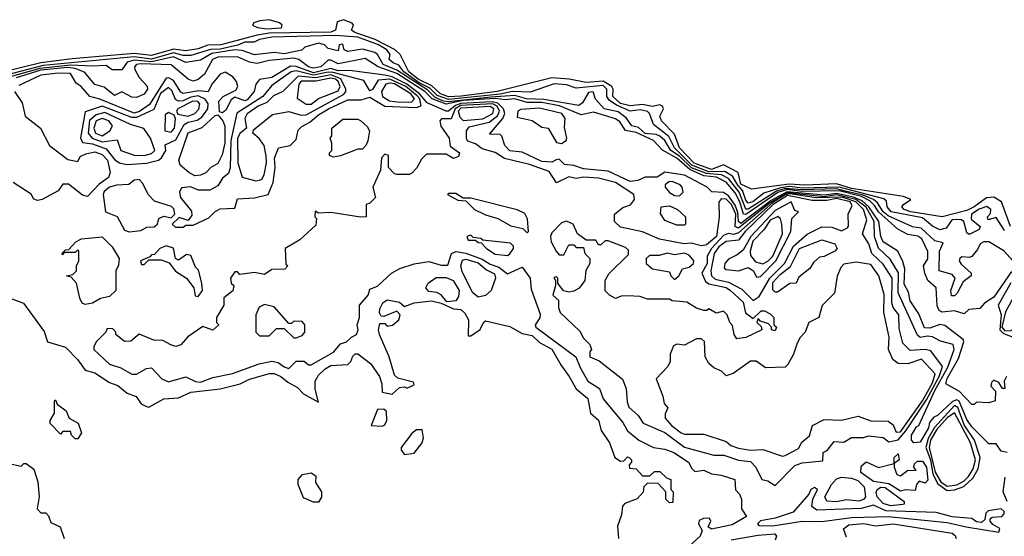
# Model space of a CAD drawing. Extents: x 2889633 to 3052318, y 540750 to 918690.
# Tile 441 of 656: x 2972799 to 2976808, y 811054 to 813157. Entities that reach past the tile are written whole.
import ezdxf

# ---------------------------------------------------------------- set-up
doc = ezdxf.new("R2010")
doc.units = 0

msp = doc.modelspace()

# ---------------------------------------------------------------- linework, layer by layer
at = {"layer": '0CON02XD'}
for points in [[(2976833.1, 812315), (2976795.8, 812415), (2976765, 812434.3), (2976735, 812432.5), (2976685.3, 812394.7), (2976655, 812380.5), (2976555, 812354.2), (2976427.5, 812375), (2976400, 812385), (2976391.2, 812395), (2976396.7, 812405), (2976427.5, 812425), (2976396.9, 812436.9), (2976185, 812470), (2976125, 812489.1), (2975995, 812483.3), (2975932.2, 812487.8), (2975777.9, 812467.9), (2975735, 812488.1), (2975723.8, 812535), (2975665, 812566), (2975615, 812546.8), (2975545, 812572.5), (2975485.6, 812635), (2975465, 812691.2), (2975412.5, 812745), (2975405.8, 812765), (2975420, 812795), (2975416, 812805), (2975405, 812810), (2975375, 812804.4), (2975335, 812811.8), (2975285, 812806.5), (2975245, 812816.5), (2975214, 812844), (2975215.7, 812875), (2975210, 812885), (2975175, 812906.9), (2975105, 812900.9), (2975035.4, 812915.4), (2974965, 812920.6), (2974743.3, 812865), (2974596, 812846), (2974545, 812842.9), (2974511.9, 812855), (2974477.4, 812887.4), (2974421.1, 812915), (2974383.3, 812945), (2974347.5, 813015), (2974328.1, 813035), (2974246.4, 813076.4), (2974163.8, 813105), (2974150, 813115), (2974158, 813135), (2974152.7, 813142.7), (2974117.3, 813157.3), (2974091.5, 813148.5), (2974084.2, 813115), (2974065, 813107.1), (2973815, 813102.1), (2973765, 813094.6), (2973617.5, 813055), (2973565, 813053.5), (2973525, 813038.9), (2973475, 813030), (2973425, 813037.7), (2973335, 813011.2), (2973265, 813019.6), (2973012.4, 812997.6), (2972885, 812982.1), (2972286.2, 812835)], [(2973805, 813119.5), (2973865, 813124), (2973868.1, 813135), (2973856.2, 813145), (2973815, 813157.1), (2973776.8, 813153.2), (2973752.5, 813145), (2973746.7, 813135), (2973767.5, 813125), (2973805, 813119.5)], [(2976808.3, 812298.3), (2976775, 812352.5), (2976741.7, 812341.7), (2976740, 812355), (2976751.7, 812368.3), (2976752.5, 812385), (2976736.2, 812396.2), (2976705, 812385.6), (2976673.8, 812365), (2976672.5, 812345), (2976710, 812315), (2976705, 812302.5), (2976665, 812282.5), (2976655, 812290), (2976643.3, 812335), (2976632.5, 812342.5), (2976595, 812344.4), (2976571.2, 812308.8), (2976545, 812301.2), (2976515, 812316.7), (2976475, 812350), (2976346.7, 812375), (2976331.2, 812395), (2976327.7, 812417.7), (2976317.6, 812427.6), (2976135, 812475.3), (2975985, 812471.6), (2975935, 812478.1), (2975896.8, 812473.2), (2975828.9, 812451.1), (2975783.8, 812415), (2975765, 812410), (2975755, 812422), (2975742, 812462), (2975722.9, 812482.9), (2975700.8, 812520.8), (2975669.3, 812539.3), (2975605, 812538.3), (2975535, 812565.3), (2975464.4, 812635), (2975442.2, 812682.2), (2975380, 812730), (2975363.3, 812775), (2975355, 812783.3), (2975325, 812790.8), (2975285, 812784.2), (2975228.6, 812808.6), (2975199.3, 812829.3), (2975190, 812845), (2975190, 812875), (2975175, 812890), (2975065, 812878.8), (2975025, 812892.5), (2974975, 812895.7), (2974877.7, 812862.3), (2974805, 812864.6), (2974755, 812854.2), (2974545, 812831.9), (2974499.1, 812849.1), (2974468.4, 812878.4), (2974425, 812900.3), (2974362.7, 812945), (2974341.9, 812971.9), (2974318.8, 812981.2), (2974303.8, 812995), (2974307.5, 813015), (2974293.8, 813035), (2974260, 813055), (2974175, 813086.2), (2974085, 813092.5), (2973825, 813086.2), (2973775, 813077.1), (2973754, 813066), (2973715, 813065.5), (2973686.9, 813053.1), (2973615, 813037.1), (2973575, 813036.4), (2973495, 813011.5), (2973465, 813011.5), (2973425, 813022.3), (2973335, 812997.2), (2973265, 813006.6), (2972895, 812970.5), (2972705, 812921.4)], [(2976844, 812174), (2976806.1, 812216.1), (2976745, 812252.5), (2976725, 812252.5), (2976710, 812245), (2976698.8, 812221.2), (2976675, 812193.3), (2976665, 812188.8), (2976635, 812191.2), (2976626.7, 812185), (2976623.8, 812175), (2976631.7, 812161.7), (2976672.5, 812125), (2976672.5, 812115), (2976640, 812090), (2976616.4, 812043.6), (2976605, 812033.3), (2976592.5, 812032.5), (2976590, 812055), (2976607.5, 812105), (2976595, 812120), (2976542.5, 812135), (2976543.3, 812215), (2976558.3, 812248.3), (2976525, 812256.2), (2976469.1, 812309.1), (2976434.2, 812314.2), (2976335, 812359.1), (2976314.5, 812375), (2976291.5, 812411.5), (2976275.8, 812425), (2976232.9, 812442.9), (2976165, 812457.8), (2976125, 812469.1), (2975985, 812464), (2975915, 812469.9), (2975880.7, 812459.3), (2975765, 812385.6), (2975755, 812385.8), (2975727.9, 812455), (2975685, 812510), (2975655.9, 812525.9), (2975595, 812530.8), (2975534.1, 812554.1), (2975485, 812601.5), (2975450.6, 812625), (2975425.8, 812665), (2975405, 812682.5), (2975389.7, 812689.7), (2975345, 812694.5), (2975318.6, 812718.6), (2975291.2, 812725), (2975267.6, 812757.6), (2975235, 812782.5), (2975178.8, 812795), (2975143.9, 812833.9), (2975133.3, 812863.3), (2975115, 812861.2), (2975090.8, 812819.2), (2975075, 812808), (2974932.4, 812832.4), (2974862.5, 812835), (2974815, 812849.2), (2974717.5, 812842.5), (2974545, 812822.4), (2974525, 812826.2), (2974491, 812841), (2974460.3, 812870.3), (2974335, 812951.8), (2974279.2, 812975), (2974255.8, 813015.8), (2974245, 813023.8), (2974195, 813036.7), (2974135, 813027.5), (2974120, 813035), (2974115, 813057.5), (2974100, 813055), (2974095, 813030), (2974055, 813040), (2974040, 813055), (2974015, 813061.2), (2973960, 813045), (2973947, 813033), (2973875, 813018.8), (2973835, 813024), (2973755, 813014.2), (2973705, 813031.4), (2973675, 813034.5), (2973580.7, 813019.3), (2973535, 812992.5), (2973475, 812983.3), (2973425.4, 813005.4), (2973335, 812985.8), (2973265, 812992.9), (2973235.7, 812984.3), (2973215, 812952.5), (2973175, 812952.5), (2973151.2, 812971.2), (2973095, 812967.8), (2973005, 812971.7), (2972881, 812959), (2972705, 812910)], [(2976837.5, 812132.5), (2976765, 812028.1), (2976727, 812003), (2976708.3, 811981.7), (2976663, 811977), (2976645, 811960), (2976605, 811972.5), (2976555, 811965.8), (2976543.2, 811973.2), (2976535, 811992.5), (2976530, 812065), (2976495.8, 812095.8), (2976484, 812125), (2976478.8, 812155), (2976496, 812184), (2976496.1, 812213.9), (2976472, 812265), (2976455.7, 812275.7), (2976415, 812282.9), (2976374.6, 812304.6), (2976296.2, 812375), (2976278.8, 812401.2), (2976260, 812420), (2976226.9, 812436.9), (2976135, 812461.1), (2975985, 812458.3), (2975925, 812465.9), (2975886.2, 812453.8), (2975755, 812363.9), (2975745.5, 812365.5), (2975731.2, 812415), (2975712.4, 812452.4), (2975675, 812495.6), (2975636.3, 812516.3), (2975585, 812522), (2975526.7, 812546.7), (2975475, 812593.5), (2975416.6, 812626.6), (2975378.8, 812665), (2975308.4, 812698.4), (2975265, 812706.2), (2975241.7, 812741.7), (2975225, 812754.2), (2975135, 812781.2), (2975085, 812770), (2974996.3, 812806.3), (2974925, 812819.7), (2974865, 812820.6), (2974815, 812834.6), (2974775, 812831.5), (2974735, 812837), (2974605, 812827.6), (2974535, 812813.1), (2974478.9, 812835), (2974448.5, 812865), (2974335, 812938.4), (2974258, 812965), (2974205, 812999.2), (2974095, 812977.8), (2974065, 812993.1), (2974055, 812992.5), (2974025, 812966), (2973995, 812960.3), (2973975, 812965.3), (2973935.4, 812995.4), (2973915, 813000), (2973815, 812991.4), (2973765, 812979.2), (2973735, 812983.8), (2973685, 813006), (2973605, 813004.4), (2973584, 812995), (2973550.8, 812935), (2973525, 812914.4), (2973505, 812907.1), (2973485, 812915.8), (2973415, 812974), (2973292.1, 812977.9), (2973273.8, 812975), (2973265.8, 812965), (2973268.1, 812955), (2973285, 812922), (2973317.3, 812887.3), (2973318.8, 812875), (2973305.6, 812854.4), (2973275, 812840), (2973255, 812842), (2973215, 812863.3), (2973185, 812848.8), (2973142.7, 812882.7), (2973105, 812893.8), (2973063.2, 812943.2), (2973025, 812959.2), (2972995, 812962.7), (2972885, 812951.6), (2972785, 812920.6)], [(2976816.7, 811705), (2976807.5, 811685), (2976810, 811655), (2976800, 811655), (2976785, 811680), (2976765, 811690), (2976755, 811680), (2976753.3, 811665), (2976772.5, 811645), (2976770, 811605), (2976745, 811597.5), (2976695, 811600), (2976685, 811590), (2976675, 811590), (2976625, 811643.3), (2976570, 811675), (2976575, 811696.7), (2976621.9, 811778.1), (2976642.5, 811845), (2976640.8, 811855), (2976565, 811912), (2976545, 811915.6), (2976505, 811900.8), (2976483.2, 811903.2), (2976459.7, 811959.7), (2976425, 812012.5), (2976417.3, 812047.3), (2976400.5, 812080.5), (2976402.9, 812142.9), (2976395, 812172.5), (2976374.2, 812214.2), (2976315, 812253.3), (2976305.7, 812275), (2976296.5, 812335), (2976256.6, 812395), (2976229.1, 812419.1), (2976194.4, 812434.4), (2976125, 812450.1), (2976075, 812443.4), (2975923.4, 812456.6), (2975858.3, 812421.7), (2975735, 812327.3), (2975725.4, 812335.4), (2975722.8, 812372.8), (2975712.2, 812402.2), (2975685, 812439.5), (2975665, 812453.3), (2975616.4, 812456.4), (2975597.5, 812475), (2975505, 812524), (2975425, 812536.2), (2975395, 812516.2), (2975345, 812516.2), (2975315, 812502.5), (2975285, 812498), (2975195, 812540), (2975095, 812550), (2975055, 812563.3), (2975017, 812567), (2974995, 812590), (2974983.3, 812586.7), (2974965, 812576.7), (2974925, 812580), (2974845, 812617.5), (2974795, 812623.8), (2974773.8, 812645), (2974762.5, 812682.5), (2974755, 812690), (2974711.7, 812691.7), (2974766.2, 812755), (2974774.3, 812775), (2974768.9, 812795), (2974745, 812817.5), (2974722.8, 812822.8), (2974595, 812815.4), (2974572.7, 812807.3), (2974545, 812784.3), (2974535, 812784.4), (2974458.1, 812818.1), (2974426.2, 812855), (2974375, 812894.1), (2974315, 812924.7), (2974285, 812930.9), (2974141.1, 812951.1), (2974095, 812949.1), (2974065, 812958), (2973995, 812940.5), (2973925, 812966.9), (2973901.9, 812968.1), (2973825, 812922.5), (2973775, 812913.3), (2973760, 812895), (2973753.3, 812865), (2973725, 812831.2), (2973715, 812826.7), (2973675, 812842.5), (2973659.3, 812830.7), (2973638.3, 812788.3), (2973625, 812777.5), (2973611.7, 812781.7), (2973610, 812825), (2973627.5, 812845), (2973679.3, 812870.7), (2973686.7, 812885), (2973681.2, 812905), (2973666.2, 812925), (2973635, 812944), (2973614.5, 812935.5), (2973581.2, 812895), (2973566.7, 812863.3), (2973527.8, 812867.8), (2973465, 812856.2), (2973455, 812862.5), (2973425, 812910), (2973405, 812920.8), (2973395, 812918.8), (2973327.7, 812812.3), (2973286.3, 812783.7), (2973265, 812777.3), (2973125, 812834.3), (2973084.3, 812844.3), (2973048.8, 812885), (2973028.3, 812898.3), (2973005, 812938.1), (2972955, 812939.4), (2972885, 812931.2), (2972795, 812889.2)], [(2973465, 812312.5), (2973475, 812320), (2973505, 812320), (2973569.2, 812350.8), (2973595, 812376.7), (2973615, 812387.5), (2973675, 812390), (2973685, 812427.5), (2973755, 812432.5), (2973810, 812445), (2973831.2, 812495), (2973838.8, 812555), (2973836.4, 812593.6), (2973852.5, 812635), (2973900, 812645), (2973925, 812670), (2973933, 812707), (2973947, 812723), (2973980.5, 812739.5), (2974015, 812770), (2974056.7, 812795), (2974135, 812830.8), (2974189.5, 812830.5), (2974225, 812842.5), (2974285, 812805.8), (2974415, 812800), (2974433.8, 812806.2), (2974427.9, 812835), (2974417.5, 812847.5), (2974370.5, 812885), (2974306.2, 812915), (2974258.6, 812911.4), (2974235, 812872.5), (2974225, 812867.5), (2974200, 812910), (2974075, 812942.9), (2974055, 812944), (2973995, 812930.8), (2973925, 812949.5), (2973904, 812945), (2973825, 812888.8), (2973788.8, 812845), (2973682.9, 812777.1), (2973658.1, 812665), (2973656.1, 812553.9), (2973648.3, 812531.7), (2973625, 812512.5), (2973605, 812481.2), (2973573.6, 812463.6), (2973527, 812463), (2973493.6, 812476.4), (2973457, 812473), (2973450, 812455), (2973453.8, 812433.8), (2973498.3, 812378.3), (2973499.3, 812360.7), (2973485, 812340), (2973448.3, 812351.7), (2973420, 812325), (2973433, 812313), (2973465, 812312.5)], [(2973760.7, 812500.7), (2973775, 812503.3), (2973785, 812507.5), (2973793.8, 812525), (2973804.3, 812575), (2973802.9, 812602.9), (2973793.8, 812645), (2973773.9, 812673.9), (2973747.5, 812695), (2973750.7, 812709.3), (2973828.3, 812771.7), (2973895, 812784), (2973945, 812768.6), (2973965, 812770), (2974117.4, 812852.6), (2974126.8, 812863.2), (2974127.1, 812875), (2974106.4, 812916.4), (2974065, 812932.2), (2974005, 812920), (2973932, 812928), (2973870, 812865), (2973832.7, 812847.3), (2973805, 812820), (2973770, 812805), (2973725, 812773.8), (2973716, 812755), (2973722.5, 812715), (2973695, 812693.3), (2973686, 812674), (2973687.1, 812575), (2973705, 812516.7), (2973760.7, 812500.7)], [(2973235, 812568), (2973315, 812572.5), (2973364.1, 812585.9), (2973376.7, 812595), (2973393.8, 812625), (2973391.7, 812648.3), (2973435, 812668), (2973468.9, 812731.1), (2973485, 812740.6), (2973521.7, 812748.3), (2973539.7, 812760.3), (2973564.2, 812795), (2973565.8, 812815), (2973553.6, 812833.6), (2973525, 812847.5), (2973495, 812841.8), (2973465, 812826.7), (2973445, 812825.6), (2973432.8, 812832.8), (2973418.9, 812868.9), (2973405, 812881.2), (2973372.7, 812857.3), (2973345, 812791.2), (2973275, 812758.9), (2973255, 812758.9), (2973135, 812805.6), (2973065, 812782.5), (2973046, 812676), (2973055, 812656.7), (2973095, 812651.9), (2973151.3, 812631.3), (2973186.8, 812586.8), (2973205, 812574.2), (2973235, 812568)], [(2973965, 812813.3), (2973985, 812814), (2974015, 812836.2), (2974095, 812867.5), (2974103.3, 812885), (2974095.3, 812905.3), (2974084, 812915), (2974065, 812918.9), (2974005, 812907.3), (2973945, 812907.5), (2973936, 812895), (2973928.3, 812838.3), (2973965, 812813.3)], [(2974345, 812820.9), (2974395, 812823.5), (2974406.9, 812835), (2974391.5, 812855), (2974325, 812896), (2974305, 812899.5), (2974290, 812895), (2974272, 812865), (2974276, 812845), (2974305, 812826.7), (2974345, 812820.9)], [(2972777.5, 812865), (2972808.8, 812818.8), (2972821.2, 812765), (2972883.3, 812715), (2972920, 812645), (2972995, 812587.5), (2973035, 812580), (2973045, 812600), (2973068.3, 812611.7), (2973105, 812619.2), (2973135, 812608), (2973155.8, 812585), (2973167.5, 812535), (2973160, 812515), (2973122.3, 812487.7), (2973075, 812437.5), (2973055, 812442.5), (2972997, 812487), (2972975, 812487.5), (2972955, 812460), (2972890, 812425), (2972870.7, 812420.7), (2972857, 812427), (2972845, 812447.5), (2972772.5, 812495)], [(2976820, 811395), (2976795, 811400), (2976775, 811430), (2976745, 811430), (2976675, 811500), (2976655, 811530), (2976623.8, 811603.8), (2976615, 811609.4), (2976596.9, 811603.1), (2976536.2, 811545), (2976521.2, 811538.8), (2976503, 811517), (2976498.8, 811495), (2976465, 811437.5), (2976440, 811435), (2976430, 811445), (2976430, 811465), (2976450.7, 811499.3), (2976460, 811505), (2976525, 811647.5), (2976578.1, 811741.9), (2976603.3, 811815), (2976600, 811835), (2976547.7, 811847.7), (2976515.8, 811865.8), (2976495, 811869.2), (2976465, 811863.3), (2976455, 811872.5), (2976375.8, 812045), (2976376.6, 812126.6), (2976342.5, 812182.5), (2976295, 812226.7), (2976279.4, 812275), (2976277.5, 812335), (2976245, 812393.6), (2976202.7, 812425), (2976125, 812444.2), (2976075, 812436.6), (2975925, 812452.1), (2975855, 812412), (2975725, 812308.2), (2975712.2, 812315), (2975715.2, 812365), (2975697.5, 812405), (2975675, 812426.7), (2975655, 812428), (2975645.8, 812414.2), (2975647, 812353), (2975635.6, 812275), (2975595, 812240.8), (2975575, 812236), (2975533, 812247), (2975504.1, 812244.1), (2975403.9, 812263.9), (2975335, 812293.3), (2975245, 812312.5), (2975220, 812335), (2975220, 812365), (2975255, 812392.5), (2975286.1, 812403.9), (2975302.5, 812425), (2975300, 812445), (2975225, 812493.8), (2975155, 812512), (2975095.7, 812515.7), (2975065, 812510.8), (2975035, 812518), (2974985, 812492.5), (2974955, 812538.8), (2974875, 812567.5), (2974772.3, 812592.3), (2974735, 812616.7), (2974681.7, 812631.7), (2974655, 812652.5), (2974623.3, 812663.3), (2974618.3, 812671.7), (2974617.5, 812705), (2974628.3, 812721.7), (2974710.6, 812739.4), (2974744.6, 812765.4), (2974752.5, 812785), (2974742.5, 812805), (2974725, 812814.7), (2974595, 812808.4), (2974572, 812795), (2974555, 812753.3), (2974516.7, 812753.3), (2974510, 812745), (2974514.1, 812724.1), (2974547.5, 812675), (2974551.7, 812641.7), (2974590, 812615), (2974585, 812600), (2974565, 812592.5), (2974535, 812610), (2974455, 812610), (2974435, 812590), (2974416.4, 812553.6), (2974395, 812532.5), (2974385, 812527.5), (2974335, 812527.5), (2974325, 812530), (2974300, 812555), (2974300, 812605), (2974285, 812610), (2974272.5, 812595), (2974267.5, 812545), (2974236.7, 812475), (2974247, 812433), (2974225, 812410), (2974210, 812405), (2974210, 812355), (2974187, 812353), (2974065, 812372.5), (2974015, 812370), (2974001.7, 812378.3), (2974000, 812355), (2974007.5, 812347.5), (2974005, 812320), (2973939.3, 812260.7), (2973880, 812225), (2973882.5, 812162.5), (2973890, 812155), (2973878.3, 812141.7), (2973825, 812140), (2973795, 812120), (2973755, 812127.5), (2973695, 812120), (2973685, 812130), (2973675, 812130), (2973657.5, 812105), (2973660, 812085), (2973670, 812075), (2973667, 812053), (2973630, 812025), (2973630, 811995), (2973600, 811945), (2973600, 811925), (2973610, 811915), (2973585, 811892.5), (2973545, 811907.5), (2973483.6, 811866.4), (2973455, 811833.3), (2973435, 811826.7), (2973413.6, 811833.6), (2973381.7, 811851.7), (2973345, 811852.5), (2973285, 811877.5), (2973251.7, 811848.3), (2973225, 811847.5), (2973190, 811875), (2973190, 811885), (2973178.3, 811898.3), (2973155, 811900), (2973150, 811885), (2973110, 811845), (2973100, 811825), (2973100, 811815), (2973165, 811754), (2973210.3, 811740.3), (2973255, 811713.8), (2973275, 811713.3), (2973315, 811737.5), (2973335, 811740), (2973377.5, 811695), (2973405, 811682.5), (2973475, 811703.3), (2973515, 811683.8), (2973535, 811681.2), (2973585, 811700), (2973665, 811716.7), (2973773.6, 811756.4), (2973825, 811767.5), (2973851.7, 811761.7), (2973875, 811743.3), (2973895, 811737.5), (2973925, 811766.7), (2973956.4, 811766.4), (2973975, 811752.5), (2973985, 811752.5), (2974076.1, 811803.9), (2974105, 811837.5), (2974130, 811845), (2974150, 811865), (2974170, 811875), (2974177.5, 811895), (2974173.3, 811915), (2974182.5, 811945), (2974182.5, 811995), (2974217.5, 812035), (2974225, 812060), (2974255, 812072.5), (2974312.5, 812125), (2974346.1, 812143.9), (2974405, 812163.3), (2974465, 812172.5), (2974515, 812157.5), (2974541.7, 812158.3), (2974556.7, 812205), (2974576, 812214), (2974615, 812206.9), (2974682.1, 812182.1), (2974715, 812161.4), (2974749.5, 812149.5), (2974785, 812122.5), (2974845, 812150), (2974876.7, 812105), (2974880.7, 812060.7), (2974918.3, 811958.3), (2974916, 811944), (2974897.5, 811915), (2974900, 811905), (2975063.3, 811785), (2975080.5, 811740.5), (2975112.5, 811685), (2975160, 811655), (2975173.9, 811613.9), (2975255, 811517.5), (2975273.6, 811483.6), (2975320, 811445), (2975380, 811415), (2975425, 811408.8), (2975462.5, 811395), (2975522.5, 811355), (2975535, 811330), (2975548.3, 811318.3), (2975585, 811322.5), (2975615, 811307.5), (2975655, 811302.5), (2975710, 811285), (2975713, 811243), (2975730, 811225), (2975737.5, 811205), (2975737.5, 811165), (2975757.5, 811135), (2975699.7, 811100.3), (2975635, 811086.7), (2975615, 811083.3), (2975601.7, 811091.7), (2975612.5, 811115), (2975607.5, 811127.5), (2975583.6, 811126.4), (2975565, 811117.5), (2975563.3, 811105), (2975577.5, 811077.5), (2975568.8, 811055), (2975511.7, 811001.7)], [(2973485, 812764.4), (2973511.2, 812775), (2973527.6, 812792.4), (2973532, 812815), (2973524.3, 812824.3), (2973503.3, 812825), (2973442.5, 812795), (2973437.5, 812785), (2973442.5, 812772.5), (2973485, 812764.4)], [(2974605, 812746.7), (2974685, 812753.3), (2974725.7, 812775), (2974729.4, 812795), (2974715, 812804.4), (2974595, 812797.5), (2974583.6, 812785), (2974590.3, 812760.3), (2974605, 812746.7)], [(2973305, 812604.2), (2973335, 812612), (2973348.8, 812625), (2973332, 812675), (2973304.1, 812714.1), (2973250, 812730), (2973145, 812779.4), (2973110.2, 812769.8), (2973082.9, 812747.1), (2973077.1, 812695), (2973093.8, 812675), (2973135, 812659.5), (2973195, 812667.5), (2973210, 812625), (2973265, 812606), (2973305, 812604.2)], [(2973415, 812700), (2973428.8, 812715), (2973433, 812753), (2973428.3, 812768.3), (2973405, 812780), (2973390.7, 812769.3), (2973390, 812705), (2973415, 812700)], [(2973511.7, 812521.7), (2973487.5, 812535), (2973452.5, 812565), (2973446.7, 812585), (2973485, 812696.7), (2973541.2, 812718.8), (2973595, 812767.5), (2973605, 812770), (2973626.1, 812746.1), (2973633.6, 812723.6), (2973634, 812655), (2973622.7, 812607.3), (2973605, 812571.2), (2973577.5, 812555), (2973556.7, 812533.3), (2973535, 812523.8), (2973511.7, 812521.7)], [(2975005, 812653.3), (2975023.3, 812665), (2975027.1, 812675), (2975017.7, 812717.7), (2975019.2, 812755), (2975005.8, 812775.8), (2974915, 812797.3), (2974838.8, 812791.2), (2974827.5, 812785), (2974825, 812760), (2974885, 812746.2), (2974925, 812720), (2974950, 812715), (2974985, 812657.5), (2975005, 812653.3)], [(2973135, 812684.3), (2973166.2, 812705), (2973176, 812725), (2973161.2, 812745), (2973135, 812755.6), (2973110, 812745), (2973100.6, 812715), (2973108, 812695), (2973135, 812684.3)], [(2974075, 812597.5), (2974060, 812605), (2974060, 812615), (2974070, 812625), (2974070, 812655), (2974062.5, 812675), (2974070, 812685), (2974070, 812715), (2974115, 812752.5), (2974175, 812752.5), (2974187, 812747), (2974213, 812723), (2974222.5, 812705), (2974216.4, 812663.6), (2974207.5, 812645), (2974195, 812630), (2974175, 812630), (2974105, 812602.5), (2974075, 812597.5)], [(2973245, 812293.3), (2973291.7, 812298.3), (2973317, 812313), (2973346.4, 812313.6), (2973360, 812325), (2973365, 812347.5), (2973385, 812356.7), (2973415, 812350), (2973430, 812365), (2973427, 812387), (2973417, 812397), (2973348.3, 812418.3), (2973322.5, 812445), (2973300.7, 812490.7), (2973285, 812506.7), (2973265, 812503.3), (2973243.8, 812486.2), (2973193.9, 812483.9), (2973165, 812475.8), (2973142.1, 812457.9), (2973138, 812445), (2973147.5, 812375), (2973195.8, 812355.8), (2973225, 812300), (2973245, 812293.3)], [(2975485, 812440), (2975500, 812455), (2975496.7, 812475), (2975487.5, 812485), (2975455, 812498.8), (2975442.3, 812497.7), (2975427.5, 812485), (2975427.5, 812475), (2975444.2, 812454.2), (2975465, 812441.2), (2975485, 812440)], [(2974865, 812290), (2974870, 812295), (2974867, 812347), (2974855, 812367.5), (2974825, 812382.5), (2974635, 812430), (2974605, 812430), (2974575, 812450), (2974545, 812450), (2974540, 812445), (2974583, 812423), (2974615, 812420), (2974650, 812385), (2974695, 812362.5), (2974745, 812347.5), (2974798.3, 812318.3), (2974847.5, 812307.5), (2974865, 812290)], [(2975875, 811260), (2975955, 811342.5), (2975985, 811353.3), (2976068.3, 811361.7), (2976070, 811395), (2976086.4, 811403.6), (2976115, 811440), (2976155, 811437.5), (2976185, 811456.7), (2976235, 811456.7), (2976255, 811462.5), (2976315, 811456.7), (2976338.3, 811438.3), (2976375, 811447.1), (2976407.4, 811482.6), (2976490.4, 811609.6), (2976542.5, 811705), (2976555.8, 811745), (2976508.3, 811808.3), (2976485, 811813.8), (2976425, 811810), (2976395, 811840), (2976379.3, 811899.3), (2976378.8, 811955), (2976355.9, 811985.9), (2976350, 812005), (2976351.2, 812105), (2976315, 812161.2), (2976268.8, 812205), (2976256, 812245), (2976230, 812285), (2976247.5, 812342.5), (2976235, 812384), (2976203.3, 812415), (2976147.1, 812435), (2976041.4, 812431.4), (2975935, 812448), (2975915, 812443.7), (2975865, 812412.3), (2975725, 812290), (2975705, 812282.9), (2975685, 812286.7), (2975665, 812278), (2975615.6, 812225), (2975598, 812195), (2975597.5, 812165), (2975576.7, 812125), (2975590.8, 812090.8), (2975605, 812081.2), (2975675, 812067.5), (2975693.3, 812055), (2975745, 812006.7), (2975753.9, 811963.9), (2975785, 811940), (2975818.3, 811971.7), (2975831.7, 811971.7), (2975855, 811960), (2975870, 811945), (2975870, 811915), (2975880, 811905), (2975875, 811890), (2975860, 811895), (2975860, 811905), (2975848.3, 811918.3), (2975815, 811930), (2975805, 811940), (2975800, 811925), (2975818.3, 811908.3), (2975820, 811895), (2975755, 811863.3), (2975718.3, 811858.3), (2975707.5, 811875), (2975701.7, 811911.7), (2975690, 811925), (2975680, 811955), (2975665, 811970), (2975635, 811962.5), (2975605, 811980), (2975597, 811973), (2975585, 811973.3), (2975555, 811982.5), (2975515, 812006.7), (2975455, 812012.5), (2975445, 812020), (2975355, 812020), (2975325, 812030), (2975275, 812032.5), (2975248.3, 812031.7), (2975225, 812022.5), (2975200, 812035), (2975183, 812053), (2975182.5, 812095), (2975197, 812123), (2975278.3, 812201.7), (2975278.3, 812218.3), (2975265, 812230), (2975195, 812257.5), (2975183, 812257), (2975165, 812240), (2975155, 812240), (2975145, 812260), (2975105, 812260), (2975070, 812285), (2975052.5, 812325), (2975025, 812336.7), (2975005, 812330), (2974965, 812290), (2974960, 812275), (2974963, 812253), (2974982.5, 812215), (2974995, 812200), (2975015, 812200), (2975035, 812240), (2975055, 812240), (2975065, 812230), (2975095, 812230), (2975100, 812205), (2975120, 812185), (2975120, 812165), (2975103.6, 812136.4), (2975100, 812095), (2975076.4, 812063.6), (2975055, 812052.5), (2975035, 812047.5), (2975013, 812053), (2974990, 812085), (2974990, 812105), (2974985, 812110), (2974973, 812107), (2974980, 812095), (2974980, 812075), (2974970, 812035), (2974992.5, 812015), (2974992.5, 811985), (2975000, 811965), (2975079.3, 811889.3), (2975095, 811860), (2975120, 811835), (2975127.5, 811815), (2975120, 811805), (2975120, 811785), (2975158.3, 811768.3), (2975253, 811693), (2975268.8, 811655), (2975271.7, 811601.7), (2975279.3, 811579.3), (2975317.5, 811545), (2975337.5, 811515), (2975425, 811476.2), (2975505, 811416.2), (2975625, 811383.8), (2975666.4, 811383.6), (2975725, 811363.8), (2975775, 811358.8), (2975796.7, 811335), (2975820, 811285), (2975845, 811280), (2975875, 811260)], [(2975785, 812014), (2975810.3, 812029.7), (2975853.6, 812105), (2975913.3, 812165), (2975949.4, 812235), (2976005, 812283.8), (2976065, 812313.3), (2976105, 812312), (2976145, 812298), (2976169.7, 812310.3), (2976173.9, 812316.1), (2976171.4, 812365), (2976188.8, 812401.2), (2976180, 812415), (2976125, 812429.8), (2976085, 812421.6), (2976025, 812420.7), (2975925, 812440.9), (2975866.7, 812405), (2975753.3, 812295), (2975725, 812259.2), (2975675, 812254.4), (2975645, 812231.9), (2975626.5, 812205), (2975613.1, 812135), (2975615, 812113.8), (2975631.2, 812101.2), (2975685, 812088.2), (2975739.7, 812059.7), (2975785, 812014)], [(2975505, 812320), (2975475, 812320), (2975425, 812340), (2975408.3, 812368.3), (2975410, 812395), (2975445, 812400), (2975477.5, 812385), (2975510, 812355), (2975510, 812325), (2975505, 812320)], [(2975799.3, 812109.3), (2975815, 812112), (2975877.8, 812175), (2975938.6, 812295), (2975942.7, 812347.3), (2975970, 812375), (2975955, 812380), (2975940, 812415), (2975875, 812380), (2975776.4, 812275), (2975745, 812219.2), (2975720.7, 812199.3), (2975685, 812182.5), (2975670, 812165), (2975667, 812147), (2975675, 812140), (2975725, 812134.2), (2975765, 812148.8), (2975786.2, 812135), (2975799.3, 812109.3)], [(2975825, 812163.8), (2975845, 812173.8), (2975865.7, 812195), (2975904.2, 812285), (2975902, 812325), (2975896, 812346), (2975885.9, 812355.9), (2975855, 812340.6), (2975828.6, 812301.4), (2975783.3, 812255), (2975772.5, 812215), (2975775, 812197.5), (2975795, 812171.2), (2975825, 812163.8)], [(2974785, 812197.5), (2974795, 812203.3), (2974810, 812225), (2974810, 812235), (2974797, 812247), (2974685, 812260), (2974677, 812267), (2974645, 812270), (2974635, 812280), (2974620, 812275), (2974625, 812260), (2974655, 812260), (2974665, 812250), (2974678.3, 812248.3), (2974700, 812225), (2974735, 812202.5), (2974785, 812197.5)], [(2973065, 811997.5), (2973053.6, 812003.6), (2973043, 812023), (2973030, 812085), (2973008.3, 812108.3), (2972990, 812115), (2973015, 812120), (2973030, 812135), (2973030, 812155), (2973040, 812175), (2973040, 812215), (2973035, 812220), (2973025, 812210), (2972980, 812210), (2972975, 812200), (2972970, 812205), (2972985, 812220), (2972998.3, 812221.7), (2973027, 812253), (2973050, 812265), (2973135, 812272.5), (2973175, 812232.5), (2973203.3, 812185), (2973201.7, 812158.3), (2973190, 812135), (2973190, 812055), (2973165, 812030), (2973128.3, 812021.7), (2973095, 812002.5), (2973065, 811997.5)], [(2975885, 812047.5), (2975875, 812047.5), (2975865, 812057.5), (2975865, 812086.7), (2975895, 812120), (2975937.3, 812152.7), (2975973.8, 812225), (2976065, 812261.2), (2976117.5, 812245), (2976127.5, 812225), (2976117.5, 812215), (2976075, 812192.5), (2976055, 812190), (2976030.7, 812169.3), (2976016.4, 812143.6), (2975970.7, 812109.3), (2975960, 812085), (2975935, 812082.5), (2975885, 812047.5)], [(2973525, 812030), (2973542.5, 812055), (2973540, 812085), (2973527, 812137), (2973515, 812150), (2973495, 812197.5), (2973478.3, 812201.7), (2973445, 812177.5), (2973432.5, 812185), (2973425, 812227.5), (2973395, 812236.7), (2973370, 812225), (2973348.3, 812201.7), (2973335, 812200), (2973328.3, 812191.7), (2973290, 812175), (2973295, 812160), (2973305, 812160), (2973325, 812180), (2973375, 812180), (2973407, 812167), (2973433.6, 812133.6), (2973477.5, 812105), (2973507.5, 812065), (2973513, 812033), (2973525, 812030)], [(2975465, 812100), (2975482.5, 812115), (2975497, 812143), (2975525, 812150), (2975542.5, 812165), (2975543.3, 812175), (2975525, 812198.8), (2975505, 812206), (2975465, 812200), (2975435, 812206.7), (2975403, 812197), (2975363, 812197), (2975350, 812185), (2975350, 812165), (2975375, 812142.5), (2975445, 812130), (2975450, 812115), (2975465, 812100)], [(2974665, 812028), (2974643.8, 812045), (2974600, 812130), (2974594.3, 812155.7), (2974601.2, 812178.8), (2974615, 812182.5), (2974665, 812167.8), (2974699.1, 812139.1), (2974732.3, 812122.3), (2974735.8, 812105), (2974718, 812055), (2974695, 812034), (2974665, 812028)], [(2975905, 811380), (2975915, 811383.3), (2975969.3, 811410.7), (2975983.6, 811436.4), (2976015, 811462.5), (2976027.5, 811505), (2976075, 811530), (2976145, 811526.7), (2976213, 811543), (2976263.9, 811523.9), (2976335, 811522), (2976355, 811507.5), (2976367.5, 811477.5), (2976385, 811479.4), (2976475, 811605.6), (2976515, 811679.2), (2976526.9, 811715), (2976470, 811775), (2976415, 811756.7), (2976375, 811757.5), (2976353.9, 811773.9), (2976336.2, 811815), (2976338.8, 811865), (2976316.7, 811965), (2976318.8, 812038.8), (2976296.7, 812115), (2976265, 812160), (2976205, 812170), (2976155, 812162.5), (2976141.7, 812148.3), (2976127, 812113), (2976116.1, 812043.9), (2976066.4, 811993.6), (2976052.5, 811945), (2976012.5, 811925), (2975997.5, 811885), (2975976.4, 811863.6), (2975965, 811840), (2975950, 811795), (2975927, 811753), (2975915, 811742.5), (2975835, 811740), (2975797, 811767), (2975775, 811767.5), (2975703.6, 811716.4), (2975675, 811707.5), (2975656.1, 811726.1), (2975625, 811740), (2975605, 811757.5), (2975590, 811785), (2975586.7, 811846.7), (2975575, 811857.5), (2975555, 811857.5), (2975505, 811832.5), (2975475, 811836.7), (2975460.5, 811829.5), (2975447.5, 811795), (2975447.5, 811765), (2975437.5, 811745), (2975390, 811695), (2975417.5, 811625), (2975422.5, 811595), (2975437.5, 811577.5), (2975427, 811553), (2975427.5, 811535), (2975453.3, 811505), (2975492.5, 811475), (2975505, 811470), (2975585, 811470), (2975675, 811440), (2975693.9, 811423.9), (2975725, 811413.3), (2975775, 811404), (2975825, 811406.7), (2975905, 811380)], [(2974538.3, 812008.3), (2974515, 812037.5), (2974497, 812047), (2974465, 812050), (2974452.5, 812065), (2974462.5, 812085), (2974495, 812107.5), (2974535, 812108), (2974563.3, 812095), (2974588.8, 812055), (2974585, 812030), (2974575, 812012.5), (2974538.3, 812008.3)], [(2976835, 812085.6), (2976783.3, 811995), (2976795.4, 811955.4), (2976789.7, 811895), (2976805, 811879.3), (2976843.3, 811865)], [(2976810.1, 811890.1), (2976835, 811891.1), (2976850, 811900), (2976881.7, 811938.3), (2976948.8, 812041.2), (2976954.7, 812075), (2976935, 812096.7), (2976904.7, 812095.3), (2976866.2, 812063.8), (2976812.7, 811967.3), (2976797.8, 811905), (2976810.1, 811890.1)], [(2972727.5, 812035), (2972813.6, 812003.6), (2972898.3, 811888.3), (2972912.5, 811845), (2972985, 811823.3), (2973035, 811772.5), (2973065, 811730), (2973105, 811720), (2973165, 811680), (2973198.3, 811668.3), (2973236.4, 811636.4), (2973273, 811623), (2973293.6, 811593.6), (2973313, 811583), (2973325, 811580), (2973385.9, 811614.1), (2973445, 811617.5), (2973495, 811640), (2973615, 811654.2), (2973695.8, 811674.2), (2973735, 811693.3), (2973816.1, 811716.1), (2973835, 811716.2), (2973862.5, 811705), (2973891.2, 811681.2), (2973930.3, 811660.3), (2973955, 811633.3), (2974015, 811600), (2974002.3, 811652.3), (2974002.5, 811685), (2974015, 811710), (2974042.5, 811735), (2974065, 811748.8), (2974135, 811753.3), (2974147.5, 811765), (2974155, 811787.5), (2974165, 811796.7), (2974175, 811796.7), (2974227, 811757), (2974263.3, 811705), (2974273.3, 811675), (2974275, 811640), (2974315, 811632.5), (2974345, 811660), (2974365, 811662.5), (2974375, 811657.5), (2974405, 811670), (2974401.7, 811681.7), (2974338.3, 811698.3), (2974325, 811710), (2974303.8, 811785), (2974263.8, 811875), (2974260, 811895), (2974265, 811920), (2974285, 811920), (2974295, 811910), (2974317, 811913), (2974342.5, 811935), (2974347.5, 811955), (2974335, 811970), (2974281.7, 811948.3), (2974270.7, 811950.7), (2974263.6, 811963.6), (2974265, 811980), (2974277.5, 812005), (2974295, 812016.7), (2974345, 812007.5), (2974365, 811990), (2974405, 812003.8), (2974475, 812012.5), (2974515, 812002.5), (2974565, 811980), (2974595, 811977.5), (2974611.7, 811961.7), (2974625.7, 811935.7), (2974625, 811870), (2974635, 811870), (2974674.2, 811895.8), (2974686.7, 811925), (2974695, 811931.2), (2974795, 811907.5), (2974845, 811880), (2974885, 811870.8), (2974915, 811843.3), (2974965, 811816.2), (2975001.7, 811751.7)], [(2973925, 811862.5), (2973948.3, 811871.7), (2973960, 811885), (2973960, 811915), (2973948.3, 811928.3), (2973915, 811930), (2973905, 811920), (2973895, 811920), (2973835, 811987.5), (2973795, 811997.5), (2973773.6, 811986.4), (2973760, 811955), (2973760, 811885), (2973775, 811870), (2973815, 811870), (2973845, 811900), (2973875, 811900), (2973915, 811862.5), (2973925, 811862.5)], [(2975001.7, 811751.7), (2975036.7, 811705), (2975064.2, 811654.2), (2975112.5, 811615), (2975123.3, 811555), (2975156.1, 811526.1), (2975166.7, 811485), (2975200, 811435), (2975222.5, 811375), (2975245, 811360), (2975258.3, 811361.7), (2975273, 811377), (2975280, 811375), (2975290, 811365), (2975290, 811355), (2975280, 811345), (2975281.7, 811331.7), (2975308.3, 811328.3), (2975335, 811300), (2975365, 811300), (2975383, 811317), (2975405, 811317.5), (2975431.7, 811291.7), (2975450, 811285), (2975450, 811245), (2975460, 811235), (2975458.3, 811191.7), (2975445, 811190), (2975430, 811205), (2975430, 811235), (2975398.3, 811268.3), (2975355, 811270), (2975340, 811255), (2975337, 811233), (2975313, 811207), (2975263, 811187), (2975253, 811177), (2975249.3, 811140.7), (2975232.5, 811095), (2975236.7, 811045)], [(2973035, 811450), (2973025, 811450), (2973010, 811465), (2973005, 811480), (2972975, 811480), (2972965, 811470), (2972923, 811513), (2972922.5, 811525), (2972940, 811555), (2972940, 811605), (2972945, 811610), (2972951.7, 811591.7), (2972987.5, 811565), (2973000, 811535), (2973037.5, 811515), (2973050, 811475), (2973035, 811450)], [(2974275, 811502.5), (2974285, 811507.5), (2974293.3, 811525), (2974291.7, 811561.7), (2974281.7, 811571.7), (2974255, 811570), (2974230, 811505), (2974275, 811502.5)], [(2976575, 811240.6), (2976605, 811242.9), (2976643.5, 811256.5), (2976679.5, 811290.5), (2976700.9, 811329.1), (2976710, 811375), (2976686.9, 811445), (2976645, 811507.5), (2976618.5, 811578.5), (2976605, 811586.5), (2976523.6, 811496.4), (2976498.2, 811451.8), (2976488.5, 811415), (2976507.1, 811365), (2976517.3, 811307.3), (2976537.6, 811267.6), (2976575, 811240.6)], [(2976575, 811257.3), (2976615, 811263.8), (2976645, 811280), (2976662.2, 811297.8), (2976681.3, 811328.7), (2976690, 811365), (2976670, 811435), (2976605, 811556), (2976575, 811536.5), (2976532.4, 811487.6), (2976507.6, 811445), (2976501.8, 811415), (2976526.9, 811315), (2976549.2, 811275), (2976575, 811257.3)], [(2974365, 811387.5), (2974405, 811392.5), (2974437.5, 811435), (2974443.3, 811455), (2974437, 811487), (2974415, 811486.7), (2974395, 811472.5), (2974352.5, 811415), (2974352.5, 811405), (2974365, 811387.5)], [(2976385, 811237.5), (2976337, 811267), (2976275, 811276.7), (2976223.8, 811313.8), (2976225, 811340), (2976245, 811357.5), (2976295, 811333.3), (2976360, 811350), (2976360, 811375), (2976375, 811390), (2976380, 811365), (2976360, 811350), (2976360, 811335), (2976370, 811305), (2976385, 811300), (2976415, 811322.5), (2976448.3, 811321.7), (2976440, 811335), (2976441.7, 811348.3), (2976455, 811360), (2976475, 811360), (2976491.2, 811335), (2976497, 811283), (2976485, 811270), (2976461.7, 811278.3), (2976450, 811265), (2976445, 811240), (2976405, 811242.5), (2976385, 811237.5)], [(2972755, 811350), (2972805, 811340), (2972815, 811350), (2972825, 811350), (2972857, 811327), (2972872.5, 811275), (2972877.5, 811215), (2972870, 811165), (2972885, 811150), (2972905, 811150), (2972916.7, 811136.7), (2972925, 811110), (2972963, 811093), (2972980, 811045)], [(2974015, 811192.5), (2973995, 811192.5), (2973955, 811210), (2973932.5, 811265), (2973932.5, 811285), (2973950, 811305), (2973985, 811312.5), (2974005, 811300), (2974003, 811273), (2974027.5, 811235), (2974027, 811213), (2974015, 811192.5)], [(2976125, 811194), (2976085, 811197.5), (2976076.7, 811215), (2976104, 811265), (2976125, 811287.5), (2976145, 811294), (2976185, 811290), (2976211.2, 811281.2), (2976237.5, 811255), (2976242, 811215), (2976235, 811204), (2976215, 811197.5), (2976165, 811202), (2976125, 811194)], [(2976818.8, 811195), (2976803.8, 811235), (2976811.2, 811295)], [(2976785, 811070), (2976790, 811085), (2976761.7, 811101.7), (2976750, 811115), (2976750, 811125), (2976758.3, 811131.7), (2976797.5, 811135), (2976806.7, 811145), (2976806.7, 811155), (2976795, 811166.2), (2976742.5, 811157.5), (2976732.5, 811147.5), (2976728.3, 811121.7), (2976715, 811110), (2976695, 811112.5), (2976675, 811126.7), (2976595, 811133.3), (2976530.7, 811150.7), (2976325, 811157.1), (2976275, 811181.2), (2976225, 811167.5), (2976045, 811160), (2976023.8, 811175), (2976028.8, 811205), (2976046.7, 811245), (2976035, 811252.5), (2976020, 811245), (2976012.5, 811225), (2975947.8, 811152.2), (2975875, 811128), (2975815, 811116.7), (2975802.5, 811105), (2975808.3, 811098.3), (2975865, 811096.7), (2975984.1, 811115.9), (2976065, 811114), (2976185, 811130), (2976335, 811134), (2976575, 811110), (2976652, 811092), (2976785, 811070)], [(2976345, 811178.1), (2976315, 811187.1), (2976290.8, 811215), (2976286.2, 811233.8), (2976290, 811245), (2976305, 811253.3), (2976322.5, 811252.5), (2976400, 811195), (2976400, 811185), (2976395, 811183.8), (2976345, 811178.1)], [(2976165, 811050), (2976153.6, 811083.6), (2976175, 811100), (2976235, 811105.6), (2976285, 811096), (2976355, 811104.2), (2976595, 811066), (2976607.3, 811057.3), (2976611.2, 811045)], [(2975695, 811040), (2975805, 811058.6), (2975873.6, 811063.6), (2975880, 811055), (2975875, 811037.5)]]:
    msp.add_lwpolyline(points, dxfattribs=at)

doc.saveas('drawing.dxf')
